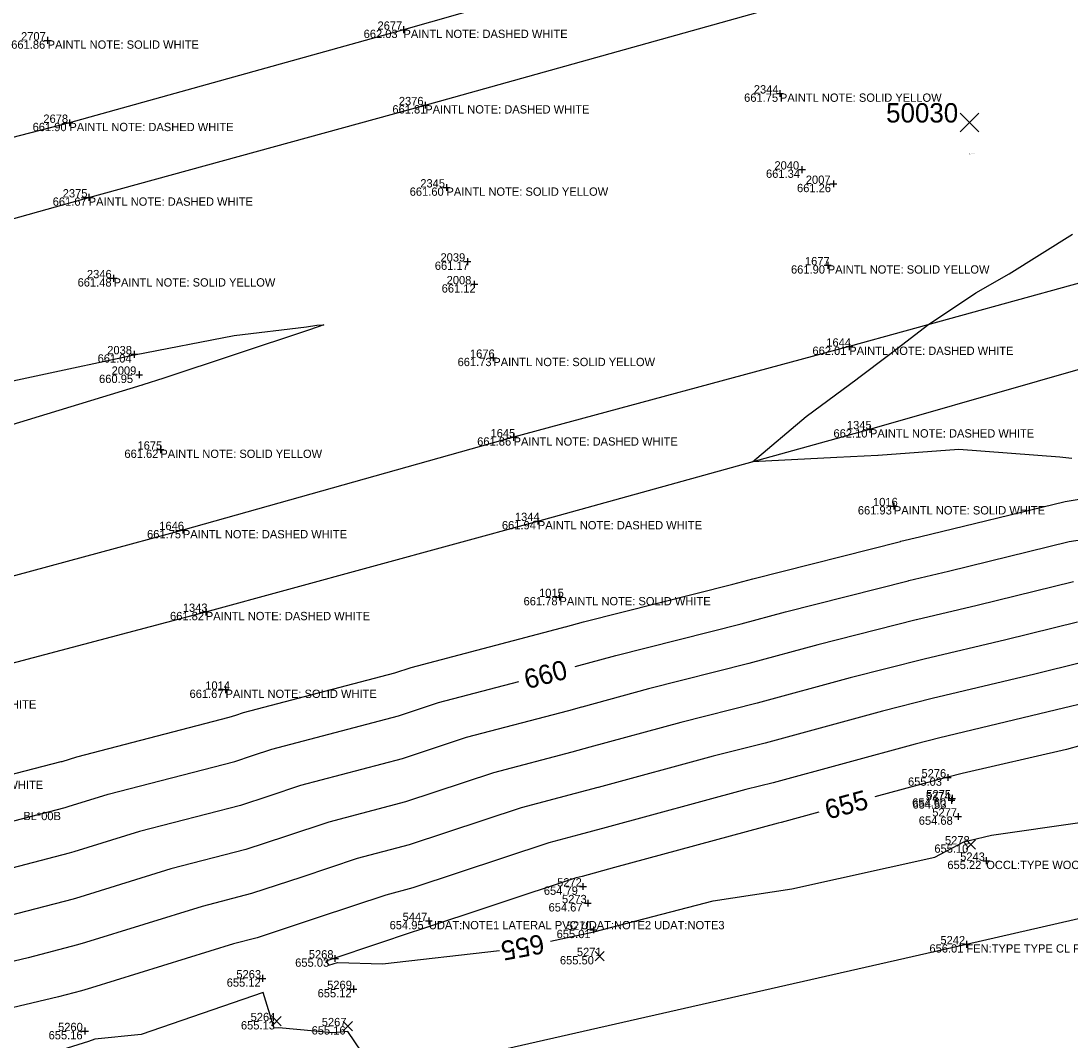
# Model space of a CAD drawing. Extents: x 2129350 to 2137777, y 657588 to 659885.
# Drawn here: x 2130364.3 to 2130516, y 657851.5 to 657998.8 of the extents above; entities that cross this region are included whole.
import ezdxf

# ---------------------------------------------------------------- set-up
doc = ezdxf.new("R2010")
doc.units = 0
for name, color, linetype in [('DT_X_Contour_Major', 7, 'Continuous'), ('DT_X_Contour_Minor', 7, 'Continuous'), ('DT_X_TIN_Hull', 7, 'Continuous'), ('GK_Visualization', 7, 'Continuous'), ('PV_X_COP', 7, 'Continuous'), ('SV_X_Random_Point', 7, 'Continuous'), ('SV_X_Shot_Marker', 7, 'Continuous'), ('SV_X_Text_Comment', 7, 'Continuous'), ('SV_X_Text_Description', 7, 'Continuous'), ('SV_X_Text_Elevation', 7, 'Continuous'), ('SV_X_Text_Name', 7, 'Continuous')]:
    doc.layers.add(name, color=color, linetype=linetype)

msp = doc.modelspace()

# ---------------------------------------------------------------- linework, layer by layer
at = {"layer": 'DT_X_Contour_Major'}
for points in [[(2130444.37, 657905.52), (2130450.26, 657907.12), (2130468.32, 657911.69), (2130474.73, 657913.43), (2130492.49, 657917.93), (2130492.54, 657917.94), (2130498.28, 657919.31), (2130515.74, 657923.57), (2130522.14, 657924.57), (2130522.45, 657924.78), (2130538.86, 657928.77), (2130539.84, 657929.41), (2130541.26, 657929.77)], [(2130584.71, 657910.74), (2130576.68, 657908.81), (2130564.97, 657905.89), (2130560.78, 657905.02), (2130543.1, 657900.8), (2130535.83, 657898.7), (2130519.46, 657894.71), (2130515.32, 657893.53), (2130500.29, 657890.05), (2130498.18, 657889.54), (2130498.18, 657889.54), (2130498.15, 657889.54), (2130487.66, 657886.68)], [(2130339.75, 657877.24), (2130347.03, 657879.14), (2130352.31, 657880.39), (2130370.7, 657885.15), (2130371.11, 657885.28), (2130376.92, 657887.07), (2130395.18, 657891.81), (2130397.74, 657892.65), (2130400.56, 657893.59), (2130418.83, 657898.39), (2130424.64, 657900.32), (2130436.24, 657903.37)], [(2130440.8, 657865.82), (2130447.06, 657867.2), (2130464.3, 657871.68), (2130475.66, 657873.37), (2130496.31, 657877.98), (2130500.53, 657880.17), (2130501.27, 657880.36), (2130504.5, 657881.13), (2130517.58, 657883.01), (2130531.93, 657891), (2130531.91, 657891.3), (2130536.14, 657892.33)], [(2130479.56, 657884.48), (2130474.11, 657883), (2130473.69, 657882.89), (2130450.03, 657876.46), (2130450.03, 657876.46), (2130445.36, 657875.19), (2130444.51, 657874.97), (2130421.43, 657867.3), (2130421.11, 657867.22), (2130409.64, 657863.39), (2130408.35, 657862.96), (2130408.76, 657862.35), (2130410.01, 657862.76), (2130416.55, 657862.54), (2130433.44, 657864.46)], [(2130415.91, 657846.1), (2130415.67, 657846.66), (2130411.52, 657852.76), (2130409.38, 657852.56), (2130401.58, 657853.3), (2130400.9, 657853.25), (2130399.28, 657858.39), (2130381.69, 657852.34), (2130375, 657851.65), (2130374.05, 657851.35), (2130367.28, 657849.19), (2130366.58, 657847.81), (2130375.56, 657846.95), (2130384.71, 657846.08), (2130404.7, 657846.85), (2130405.33, 657846.82), (2130406.83, 657846.91), (2130406.59, 657846.33)]]:
    msp.add_lwpolyline(points, dxfattribs=at)
at = {"layer": 'DT_X_Contour_Minor'}
for points in [[(2130516.12, 657935.61), (2130514.37, 657935.76), (2130499.79, 657936.91), (2130488.12, 657936.04), (2130488.1, 657936.04), (2130482.16, 657935.74), (2130470, 657935.13), (2130477.74, 657941.66), (2130485.12, 657947.12), (2130485.14, 657947.13), (2130489.8, 657950.68), (2130495.24, 657954.87), (2130502.22, 657959.51), (2130507.06, 657962.28), (2130516.21, 657968)], [(2130356.11, 657945.3), (2130379.56, 657950.35), (2130380.18, 657950.47), (2130380.57, 657950.55), (2130380.68, 657950.57), (2130380.69, 657950.57), (2130395.09, 657953.35), (2130405.55, 657954.6), (2130407.06, 657954.85), (2130408.05, 657954.9), (2130405.97, 657954.2), (2130405.69, 657954.11), (2130384.95, 657947.2), (2130381.92, 657946.24), (2130381.8, 657946.21), (2130381.78, 657946.2), (2130362.38, 657940.24)], [(2130347.96, 657886.04), (2130370.12, 657891.78), (2130370.27, 657891.82), (2130372.39, 657892.48), (2130394.37, 657898.18), (2130395.36, 657898.5), (2130396.44, 657898.87), (2130418.3, 657904.61), (2130420.67, 657905.39), (2130442.4, 657911.11), (2130442.92, 657911.25), (2130442.96, 657911.26), (2130445.57, 657911.97), (2130467.16, 657917.43), (2130470.04, 657918.21), (2130491.35, 657923.6), (2130491.41, 657923.62), (2130494.12, 657924.26), (2130515.14, 657929.39), (2130518.33, 657929.89)], [(2130516.34, 657917.74), (2130502.43, 657914.35), (2130493.67, 657912.26), (2130493.63, 657912.25), (2130479.41, 657908.65), (2130469.47, 657905.95), (2130454.94, 657902.28), (2130445.32, 657899.66), (2130445.29, 657899.65), (2130443.39, 657899.14), (2130428.62, 657895.25), (2130419.35, 657892.17), (2130404.67, 657888.32), (2130400.12, 657886.8), (2130396, 657885.44), (2130381.44, 657881.66), (2130371.95, 657878.73), (2130371.29, 657878.53), (2130356.66, 657874.74)], [(2130516.94, 657911.92), (2130506.59, 657909.4), (2130494.8, 657906.58), (2130494.77, 657906.57), (2130484.1, 657903.87), (2130470.63, 657900.21), (2130459.63, 657897.43), (2130446.49, 657893.86), (2130446.47, 657893.85), (2130443.88, 657893.15), (2130432.59, 657890.18), (2130419.87, 657885.95), (2130408.78, 657883.04), (2130402.5, 657880.95), (2130396.81, 657879.07), (2130385.97, 657876.26), (2130372.8, 657872.19), (2130371.87, 657871.9), (2130361.02, 657869.09)], [(2130517.54, 657906.1), (2130510.75, 657904.44), (2130495.93, 657900.9), (2130495.91, 657900.9), (2130488.78, 657899.09), (2130471.79, 657894.47), (2130464.32, 657892.58), (2130447.67, 657888.06), (2130447.66, 657888.06), (2130444.37, 657887.17), (2130436.56, 657885.11), (2130420.39, 657879.74), (2130412.89, 657877.77), (2130404.88, 657875.1), (2130397.62, 657872.7), (2130390.49, 657870.85), (2130373.64, 657865.64), (2130372.45, 657865.28), (2130365.37, 657863.44), (2130349.71, 657859.72)], [(2130518.14, 657900.28), (2130514.9, 657899.49), (2130497.05, 657895.22), (2130497.04, 657895.22), (2130493.46, 657894.31), (2130472.95, 657888.73), (2130469.01, 657887.74), (2130448.85, 657882.26), (2130448.84, 657882.26), (2130444.87, 657881.18), (2130440.54, 657880.04), (2130420.91, 657873.52), (2130417, 657872.49), (2130407.26, 657869.24), (2130398.44, 657866.33), (2130395.01, 657865.44), (2130374.48, 657859.1), (2130373.03, 657858.65), (2130369.72, 657857.8), (2130350.61, 657853.25)]]:
    msp.add_lwpolyline(points, dxfattribs=at)
at = {"layer": 'DT_X_TIN_Hull'}
msp.add_lwpolyline([(2130063.53, 657775), (2130087.48, 657781.86), (2130111.51, 657788.74), (2130184.72, 657793.16), (2130224.7, 657784.14), (2130227.31, 657786.04), (2130260.53, 657795.45), (2130300.78, 657808.51), (2130376.54, 657844.16), (2130411.67, 657845.04), (2130416.24, 657846.18), (2130500.88, 657865.38), (2130572.37, 657881.8), (2130602.46, 657888.27), (2130637.43, 657896.31), (2130707.51, 657930.94), (2130731.78, 657936.94), (2130795.64, 657946.55)], dxfattribs=at)
at = {"layer": 'GK_Visualization'}
for p, q in [((2130499.99, 657982.82), (2130502.66, 657985.49)), ((2130499.99, 657985.49), (2130502.66, 657982.82))]:
    msp.add_line(p, q, dxfattribs=at)
at = {"layer": 'PV_X_COP'}
for points in [[(2130756.8, 658090.85), (2130709.64, 658077.1), (2130660.65, 658064.17), (2130611.76, 658050.53), (2130564.1, 658038.01), (2130516.21, 658024.74), (2130467.7, 658011.29), (2130419.56, 657997.56), (2130371.3, 657984.1), (2130323.4, 657971.71), (2130275.02, 657958.65), (2130226.86, 657945.08), (2130178.24, 657931.16), (2130131.49, 657919.16), (2130080.47, 657905.05), (2130033.67, 657891.71)], [(2130037.09, 657880.45), (2130085.21, 657893.8), (2130133.36, 657906.99), (2130181.98, 657920.22), (2130229.94, 657933.91), (2130277.86, 657946.56), (2130326.08, 657959.87), (2130374.09, 657973.32), (2130422.71, 657986.65), (2130470.82, 658000.08), (2130519.45, 658012.91), (2130567.41, 658026.23), (2130615.61, 658039.6), (2130663.49, 658052.2), (2130712.28, 658065.72), (2130760.53, 658079.19)], [(2130773.41, 658031.03), (2130725.14, 658018.16), (2130677.1, 658004.43), (2130628.66, 657991.98), (2130580.31, 657978.68), (2130532.19, 657965.06), (2130483.96, 657951.76), (2130435.47, 657938.65), (2130387.69, 657925.25), (2130339.28, 657912.11), (2130291.38, 657898.77), (2130243.11, 657885.29), (2130194.87, 657872.16), (2130146.33, 657859.33), (2130098.51, 657845.32), (2130049.97, 657832.8)], [(2130053.42, 657820.25), (2130101.43, 657834.24), (2130149.82, 657847.48), (2130197.82, 657860.36), (2130245.91, 657874.04), (2130294.49, 657887.16), (2130342.81, 657900.65), (2130391.01, 657913.42), (2130438.97, 657926.55), (2130486.95, 657939.82), (2130535.36, 657953.68), (2130583.74, 657966.83), (2130631.76, 657979.83), (2130680.29, 657993.15), (2130728.05, 658006.58), (2130776.44, 658019.66)]]:
    msp.add_lwpolyline(points, dxfattribs=at)
at = {"layer": 'SV_X_Random_Point'}
for p, q in [((2130500.86, 657879.14), (2130502.19, 657880.48)), ((2130500.86, 657880.48), (2130502.19, 657879.14)), ((2130447.24, 657863), (2130448.57, 657864.34)), ((2130447.24, 657864.34), (2130448.57, 657863)), ((2130400.58, 657853.6), (2130401.91, 657854.94)), ((2130400.58, 657854.94), (2130401.91, 657853.6)), ((2130410.87, 657852.87), (2130412.2, 657854.21)), ((2130410.87, 657854.21), (2130412.2, 657852.87))]:
    msp.add_line(p, q, dxfattribs=at)
at = {"layer": 'SV_X_Shot_Marker'}
for p, q in [((2130419.56, 657998.06), (2130419.56, 657997.06)), ((2130368.16, 657996.51), (2130368.16, 657995.51)), ((2130419.06, 657997.56), (2130420.06, 657997.56)), ((2130419.56, 657997.56), (2130419.56, 657997.56)), ((2130367.66, 657996.01), (2130368.66, 657996.01)), ((2130368.16, 657996.01), (2130368.16, 657996.01)), ((2130473.94, 657988.84), (2130473.94, 657987.84)), ((2130422.71, 657987.15), (2130422.71, 657986.15)), ((2130473.44, 657988.34), (2130474.44, 657988.34)), ((2130473.94, 657988.34), (2130473.94, 657988.34)), ((2130422.21, 657986.65), (2130423.21, 657986.65)), ((2130422.71, 657986.65), (2130422.71, 657986.65)), ((2130370.8, 657984.1), (2130371.8, 657984.1)), ((2130371.3, 657984.6), (2130371.3, 657983.6)), ((2130371.3, 657984.1), (2130371.3, 657984.1)), ((2130476.63, 657977.35), (2130477.63, 657977.35)), ((2130477.13, 657977.85), (2130477.13, 657976.85)), ((2130477.13, 657977.35), (2130477.13, 657977.35)), ((2130425.77, 657975.26), (2130425.77, 657974.26)), ((2130481.16, 657975.28), (2130482.16, 657975.28)), ((2130481.66, 657975.78), (2130481.66, 657974.78)), ((2130481.66, 657975.28), (2130481.66, 657975.28)), ((2130374.09, 657973.82), (2130374.09, 657972.82)), ((2130425.27, 657974.76), (2130426.27, 657974.76)), ((2130425.77, 657974.76), (2130425.77, 657974.76)), ((2130373.59, 657973.32), (2130374.59, 657973.32)), ((2130374.09, 657973.32), (2130374.09, 657973.32)), ((2130428.8, 657964.55), (2130428.8, 657963.55)), ((2130428.3, 657964.05), (2130429.3, 657964.05)), ((2130428.8, 657964.05), (2130428.8, 657964.05)), ((2130480.35, 657963.51), (2130481.35, 657963.51)), ((2130480.85, 657964.01), (2130480.85, 657963.01)), ((2130480.85, 657963.51), (2130480.85, 657963.51)), ((2130377.19, 657961.64), (2130378.19, 657961.64)), ((2130377.69, 657962.14), (2130377.69, 657961.14)), ((2130377.69, 657961.64), (2130377.69, 657961.64)), ((2130429.28, 657960.77), (2130430.28, 657960.77)), ((2130429.78, 657961.27), (2130429.78, 657960.27)), ((2130429.78, 657960.77), (2130429.78, 657960.77)), ((2130483.96, 657952.26), (2130483.96, 657951.26)), ((2130380.67, 657951.15), (2130380.67, 657950.15)), ((2130483.46, 657951.76), (2130484.46, 657951.76)), ((2130483.96, 657951.76), (2130483.96, 657951.76)), ((2130380.17, 657950.65), (2130381.17, 657950.65)), ((2130380.67, 657950.65), (2130380.67, 657950.65)), ((2130432.04, 657950.14), (2130433.04, 657950.14)), ((2130432.54, 657950.64), (2130432.54, 657949.64)), ((2130432.54, 657950.14), (2130432.54, 657950.14)), ((2130380.88, 657947.7), (2130381.88, 657947.7)), ((2130381.38, 657948.2), (2130381.38, 657947.2)), ((2130381.38, 657947.7), (2130381.38, 657947.7)), ((2130486.95, 657940.32), (2130486.95, 657939.32)), ((2130434.97, 657938.65), (2130435.97, 657938.65)), ((2130435.47, 657939.15), (2130435.47, 657938.15)), ((2130435.47, 657938.65), (2130435.47, 657938.65)), ((2130486.45, 657939.82), (2130487.45, 657939.82)), ((2130486.95, 657939.82), (2130486.95, 657939.82)), ((2130384.44, 657937.37), (2130384.44, 657936.37)), ((2130383.94, 657936.87), (2130384.94, 657936.87)), ((2130384.44, 657936.87), (2130384.44, 657936.87)), ((2130489.9, 657928.7), (2130490.9, 657928.7)), ((2130490.4, 657929.2), (2130490.4, 657928.2)), ((2130490.4, 657928.7), (2130490.4, 657928.7)), ((2130438.47, 657926.55), (2130439.47, 657926.55)), ((2130438.97, 657927.05), (2130438.97, 657926.05)), ((2130438.97, 657926.55), (2130438.97, 657926.55)), ((2130387.19, 657925.25), (2130388.19, 657925.25)), ((2130387.69, 657925.75), (2130387.69, 657924.75)), ((2130387.69, 657925.25), (2130387.69, 657925.25)), ((2130442.09, 657916.07), (2130442.09, 657915.07)), ((2130441.59, 657915.57), (2130442.59, 657915.57)), ((2130442.09, 657915.57), (2130442.09, 657915.57)), ((2130390.51, 657913.42), (2130391.51, 657913.42)), ((2130391.01, 657913.92), (2130391.01, 657912.92)), ((2130391.01, 657913.42), (2130391.01, 657913.42)), ((2130393.36, 657902.18), (2130394.36, 657902.18)), ((2130393.86, 657902.68), (2130393.86, 657901.68)), ((2130393.86, 657902.18), (2130393.86, 657902.18)), ((2130497.69, 657889.49), (2130498.69, 657889.49)), ((2130498.19, 657889.99), (2130498.19, 657888.99)), ((2130498.19, 657889.49), (2130498.19, 657889.49)), ((2130498.81, 657886.97), (2130498.81, 657885.97)), ((2130498.23, 657886.19), (2130499.23, 657886.19)), ((2130498.31, 657886.47), (2130499.31, 657886.47)), ((2130498.73, 657886.69), (2130498.73, 657885.69)), ((2130498.73, 657886.19), (2130498.73, 657886.19)), ((2130498.81, 657886.47), (2130498.81, 657886.47)), ((2130499.68, 657884.35), (2130499.68, 657883.35)), ((2130499.18, 657883.85), (2130500.18, 657883.85)), ((2130499.68, 657883.85), (2130499.68, 657883.85)), ((2130503.74, 657877.95), (2130503.74, 657876.95)), ((2130503.24, 657877.45), (2130504.24, 657877.45)), ((2130503.74, 657877.45), (2130503.74, 657877.45)), ((2130444.98, 657873.73), (2130445.98, 657873.73)), ((2130445.48, 657874.23), (2130445.48, 657873.23)), ((2130445.48, 657873.73), (2130445.48, 657873.73)), ((2130446.19, 657871.82), (2130446.19, 657870.82)), ((2130445.69, 657871.32), (2130446.69, 657871.32)), ((2130446.19, 657871.32), (2130446.19, 657871.32)), ((2130423.23, 657869.25), (2130423.23, 657868.25)), ((2130422.73, 657868.75), (2130423.73, 657868.75)), ((2130423.23, 657868.75), (2130423.23, 657868.75)), ((2130446.5, 657867.47), (2130447.5, 657867.47)), ((2130447, 657867.97), (2130447, 657866.97)), ((2130447, 657867.47), (2130447, 657867.47)), ((2130500.88, 657865.88), (2130500.88, 657864.88)), ((2130500.38, 657865.38), (2130501.38, 657865.38)), ((2130500.88, 657865.38), (2130500.88, 657865.38)), ((2130409.17, 657863.33), (2130410.17, 657863.33)), ((2130409.67, 657863.83), (2130409.67, 657862.83)), ((2130409.67, 657863.33), (2130409.67, 657863.33)), ((2130398.69, 657860.45), (2130399.69, 657860.45)), ((2130399.19, 657860.95), (2130399.19, 657859.95)), ((2130399.19, 657860.45), (2130399.19, 657860.45)), ((2130411.82, 657858.91), (2130412.82, 657858.91)), ((2130412.32, 657859.41), (2130412.32, 657858.41)), ((2130412.32, 657858.91), (2130412.32, 657858.91)), ((2130373.05, 657852.83), (2130374.05, 657852.83)), ((2130373.55, 657853.33), (2130373.55, 657852.33)), ((2130373.55, 657852.83), (2130373.55, 657852.83))]:
    msp.add_line(p, q, dxfattribs=at)

# ---------------------------------------------------------------- texts
at = {"layer": 'DT_X_Contour_Major'}
for s, rotation, p in [('660', 14.8206, (2130437.42, 657902.23)), ('655', 15.2165, (2130480.88, 657883.39)), ('655', 190.4048, (2130439.6, 657866.87))]:
    msp.add_text(s, height=2.8, rotation=rotation, dxfattribs=at).set_placement(p)
at = {"layer": 'GK_Visualization'}
msp.add_text('50030', height=2.8, dxfattribs=at).set_placement((2130489.28, 657984.15))
at = {"layer": 'SV_X_Text_Comment'}
for s, p in [('PAINTL NOTE: DASHED WHITE', (2130419.56, 657996.36)), ('PAINTL NOTE: SOLID WHITE', (2130368.16, 657994.81)), ('PAINTL NOTE: SOLID YELLOW', (2130473.94, 657987.14)), ('PAINTL NOTE: DASHED WHITE', (2130422.71, 657985.45)), ('PAINTL NOTE: DASHED WHITE', (2130371.3, 657982.9)), ('PAINTL NOTE: SOLID YELLOW', (2130425.77, 657973.56)), ('PAINTL NOTE: DASHED WHITE', (2130374.09, 657972.12)), ('PAINTL NOTE: SOLID YELLOW', (2130480.85, 657962.31)), ('PAINTL NOTE: SOLID YELLOW', (2130377.69, 657960.44)), ('PAINTL NOTE: DASHED WHITE', (2130483.96, 657950.56)), ('PAINTL NOTE: SOLID YELLOW', (2130432.54, 657948.94)), ('PAINTL NOTE: DASHED WHITE', (2130435.47, 657937.45)), ('PAINTL NOTE: DASHED WHITE', (2130486.95, 657938.62)), ('PAINTL NOTE: SOLID YELLOW', (2130384.44, 657935.67)), ('PAINTL NOTE: SOLID WHITE', (2130490.4, 657927.5)), ('PAINTL NOTE: DASHED WHITE', (2130438.97, 657925.35)), ('PAINTL NOTE: DASHED WHITE', (2130387.69, 657924.05)), ('PAINTL NOTE: SOLID WHITE', (2130442.09, 657914.37)), ('PAINTL NOTE: DASHED WHITE', (2130391.01, 657912.22)), ('PAINTL NOTE: SOLID WHITE', (2130393.86, 657900.98)), ('PAINTL NOTE: DASHED WHITE', (2130342.81, 657899.45)), ('PAINTL NOTE: SOLID WHITE', (2130345.67, 657887.81)), ('BL*00B', (2130364.64, 657883.32)), ('OCCL:TYPE WOODS OCCL:PHOTO', (2130503.74, 657876.25)), ('UDAT:NOTE1 LATERAL PVC UDAT:NOTE2 UDAT:NOTE3', (2130423.23, 657867.55)), ('FEN:TYPE TYPE CL FEN:HEIGHT FEN:OWNER FEN:PHOTO', (2130500.88, 657864.18))]:
    msp.add_text(s, height=1.2, dxfattribs=at).set_placement(p)
at = {"layer": 'SV_X_Text_Description'}
msp.add_text('P1= CB-2-2B', height=0.06, dxfattribs=at).set_placement((2130501.54, 657979.61))
at = {"layer": 'SV_X_Text_Elevation'}
for s, height, p in [('662.03', 1.2, (2130413.81, 657996.36)), ('661.86', 1.2, (2130362.9, 657994.81)), ('661.75', 1.2, (2130468.77, 657987.14)), ('661.81', 1.2, (2130417.96, 657985.45)), ('661.90', 1.2, (2130365.99, 657982.9)), ('661.20', 0.06, (2130501.27, 657979.55)), ('661.34', 1.2, (2130471.93, 657976.15)), ('661.26', 1.2, (2130476.41, 657974.08)), ('661.60', 1.2, (2130420.46, 657973.56)), ('661.67', 1.2, (2130368.89, 657972.12)), ('661.17', 1.2, (2130424.09, 657962.85)), ('661.90', 1.2, (2130475.54, 657962.31)), ('661.48', 1.2, (2130372.49, 657960.44)), ('661.12', 1.2, (2130425.08, 657959.57)), ('661.04', 1.2, (2130375.38, 657949.45)), ('662.01', 1.2, (2130478.64, 657950.56)), ('661.73', 1.2, (2130427.38, 657948.94)), ('660.95', 1.2, (2130375.59, 657946.5)), ('661.86', 1.2, (2130430.21, 657937.45)), ('662.10', 1.2, (2130481.68, 657938.62)), ('661.62', 1.2, (2130379.25, 657935.67)), ('661.93', 1.2, (2130485.2, 657927.5)), ('661.94', 1.2, (2130433.78, 657925.35)), ('661.75', 1.2, (2130382.52, 657924.05)), ('661.78', 1.2, (2130436.91, 657914.37)), ('661.82', 1.2, (2130385.84, 657912.22)), ('661.67', 1.2, (2130388.66, 657900.98)), ('655.03', 1.2, (2130492.44, 657888.29)), ('654.60', 1.2, (2130493.04, 657885.27)), ('654.53', 1.2, (2130493.09, 657884.99)), ('654.68', 1.2, (2130494, 657882.65)), ('655.10', 1.2, (2130496.25, 657878.61)), ('655.22', 1.2, (2130498.13, 657876.25)), ('654.79', 1.2, (2130439.84, 657872.53)), ('654.67', 1.2, (2130440.52, 657870.12)), ('654.95', 1.2, (2130417.56, 657867.55)), ('655.01', 1.2, (2130441.68, 657866.27)), ('656.01', 1.2, (2130495.54, 657864.18)), ('655.03', 1.2, (2130403.92, 657862.13)), ('655.50', 1.2, (2130442.16, 657862.47)), ('655.12', 1.2, (2130394.03, 657859.25)), ('655.12', 1.2, (2130407.16, 657857.71)), ('655.13', 1.2, (2130396.08, 657853.07)), ('655.16', 1.2, (2130368.3, 657851.64)), ('655.16', 1.2, (2130406.29, 657852.34))]:
    msp.add_text(s, height=height, dxfattribs=at).set_placement(p)
at = {"layer": 'SV_X_Text_Name'}
for s, height, p in [('2677', 1.2, (2130415.81, 657997.56)), ('2707', 1.2, (2130364.32, 657996.01)), ('2344', 1.2, (2130470.17, 657988.34)), ('2376', 1.2, (2130418.89, 657986.65)), ('2678', 1.2, (2130367.54, 657984.1)), ('50029', 0.06, (2130501.29, 657979.61)), ('2040', 1.2, (2130473.15, 657977.35)), ('2007', 1.2, (2130477.68, 657975.28)), ('2345', 1.2, (2130421.99, 657974.76)), ('2375', 1.2, (2130370.34, 657973.32)), ('2039', 1.2, (2130424.91, 657964.05)), ('1677', 1.2, (2130477.56, 657963.51)), ('2346', 1.2, (2130373.84, 657961.64)), ('2008', 1.2, (2130425.8, 657960.77)), ('1644', 1.2, (2130480.64, 657951.76)), ('2038', 1.2, (2130376.77, 657950.65)), ('1676', 1.2, (2130429.17, 657950.14)), ('2009', 1.2, (2130377.4, 657947.7)), ('1345', 1.2, (2130483.62, 657939.82)), ('1645', 1.2, (2130432.14, 657938.65)), ('1675', 1.2, (2130381.14, 657936.87)), ('1016', 1.2, (2130487.39, 657928.7)), ('1646', 1.2, (2130384.29, 657925.25)), ('1344', 1.2, (2130435.66, 657926.55)), ('1015', 1.2, (2130439.15, 657915.57)), ('1343', 1.2, (2130387.69, 657913.42)), ('1014', 1.2, (2130390.93, 657902.18)), ('5276', 1.2, (2130494.39, 657889.49)), ('5274', 1.2, (2130495.01, 657886.19)), ('5275', 1.2, (2130495.08, 657886.47)), ('5277', 1.2, (2130495.95, 657883.85)), ('5278', 1.2, (2130497.78, 657879.81)), ('5243', 1.2, (2130499.98, 657877.45)), ('5272', 1.2, (2130441.76, 657873.73)), ('5273', 1.2, (2130442.46, 657871.32)), ('5447', 1.2, (2130419.44, 657868.75)), ('5270', 1.2, (2130443.16, 657867.47)), ('5242', 1.2, (2130497.13, 657865.38)), ('5268', 1.2, (2130405.89, 657863.33)), ('5271', 1.2, (2130444.61, 657863.67)), ('5263', 1.2, (2130395.42, 657860.45)), ('5269', 1.2, (2130408.54, 657858.91)), ('5264', 1.2, (2130397.48, 657854.27)), ('5260', 1.2, (2130369.67, 657852.83)), ('5267', 1.2, (2130407.76, 657853.54))]:
    msp.add_text(s, height=height, dxfattribs=at).set_placement(p)

doc.saveas('drawing.dxf')
